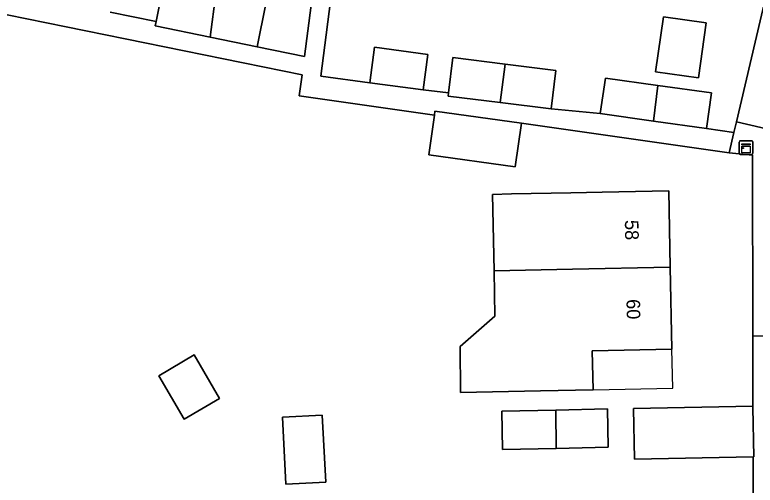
# Model space of a CAD drawing. Extents: x 159716 to 160783, y 383290 to 384031.
# Drawn here: x 160030 to 160084.5, y 383323.8 to 383358.4 of the extents above; entities that cross this region are included whole.
import ezdxf

# ---------------------------------------------------------------- set-up
doc = ezdxf.new("R2010")
doc.units = 0
for name, color, linetype in [('IMGEO_Erf', 7, 'Continuous'), ('IMGEO_Kast', 7, 'Continuous'), ('IMGEO_Pand', 7, 'Continuous'), ('IMGEO_Pand_nummerreeks', 7, 'Continuous'), ('IMGEO_Pand_overbouw', 7, 'Continuous'), ('IMGEO_Parkeervlak_open', 7, 'Continuous'), ('IMGEO_Rijbaan_lokaal_open', 7, 'Continuous'), ('IMGEO_Voetpad_open', 7, 'Continuous')]:
    doc.layers.add(name, color=color, linetype=linetype)

msp = doc.modelspace()

# ---------------------------------------------------------------- linework, layer by layer
at = {"layer": 'IMGEO_Erf'}
for points in [[(160048.486, 383359.239), (160047.842, 383356.077), (160051.341, 383355.364), (160053.714, 383373.727)], [(160085.3, 383369.646), (160055.073, 383373.551), (160052.534, 383353.901), (160056.135, 383353.425), (160056.48, 383356.035), (160060.42, 383355.513), (160060.074, 383352.903), (160061.941, 383352.67), (160062.266, 383355.281), (160066.113, 383354.801), (160069.845, 383354.337), (160069.492, 383351.503), (160073.116, 383351.149), (160073.486, 383353.772), (160077.359, 383353.226), (160081.305, 383352.669), (160080.935, 383350.046), (160082.957, 383349.761), (160083.139, 383350.541), (160087.089, 383367.439)], [(160037.011, 383358.623), (160040.402, 383357.932), (160040.98, 383360.769)], [(160084.319, 383348.085), (160082.606, 383348.26), (160067.307, 383350.441), (160066.853, 383347.225), (160060.486, 383348.123), (160060.899, 383351.046), (160050.946, 383352.451), (160051.165, 383354.007), (160022.158, 383359.914)], [(160084.389, 383315.341), (160084.366, 383325.87), (160075.634, 383325.697), (160075.56, 383329.44), (160084.356, 383329.614), (160084.358, 383329.492), (160084.347, 383334.777), (160084.319, 383348.085)]]:
    msp.add_lwpolyline(points, dxfattribs=at)
for points in [[(160077.191, 383354.224), (160077.765, 383358.29), (160080.917, 383357.845), (160080.343, 383353.779)], [(160065.176, 383345.205), (160066.572, 383345.232), (160070.951, 383345.32), (160073.248, 383345.366), (160078.158, 383345.464), (160078.271, 383339.832), (160078.392, 383333.804), (160072.523, 383333.686), (160072.581, 383330.806), (160068.722, 383330.729), (160062.827, 383330.611), (160062.788, 383334.008), (160065.355, 383336.238), (160065.288, 383339.579)], [(160043.217, 383333.372), (160045.081, 383330.174), (160042.469, 383328.651), (160040.604, 383331.848)], [(160065.862, 383329.239), (160069.847, 383329.319), (160073.643, 383329.396), (160073.699, 383326.571), (160069.863, 383326.494), (160065.918, 383326.414)], [(160052.637, 383328.937), (160052.897, 383324.006), (160049.968, 383323.851), (160049.708, 383328.783)]]:
    msp.add_lwpolyline(points, close=True, dxfattribs=at)
at = {"layer": 'IMGEO_Kast'}
for p, q in [((160083.35, 383348.218), (160083.35, 383349.059)), ((160083.35, 383349.059), (160083.35, 383348.218)), ((160083.425, 383349.143), (160084.266, 383349.143)), ((160084.266, 383349.143), (160083.425, 383349.143)), ((160084.35, 383349.068), (160084.35, 383348.227)), ((160084.35, 383348.227), (160084.35, 383349.068)), ((160084.275, 383348.143), (160083.434, 383348.143)), ((160083.434, 383348.143), (160084.275, 383348.143))]:
    msp.add_line(p, q, dxfattribs=at)
for points in [[(160083.545, 383348.933), (160084.145, 383348.933), (160084.145, 383348.848), (160083.545, 383348.848), (160083.545, 383348.933)], [(160083.545, 383348.758), (160084.145, 383348.758), (160084.145, 383348.269), (160083.545, 383348.269), (160083.545, 383348.758)]]:
    msp.add_lwpolyline(points, dxfattribs=at)
msp.add_circle((160083.629, 383348.607), 0.0377, dxfattribs=at)
for centre, start, end in [((160083.428, 383349.065), 92.4484, 184.2845), ((160083.428, 383349.065), 92.4484, 184.2845), ((160084.272, 383349.065), 2.4484, 94.2845), ((160084.272, 383349.065), 2.4484, 94.2845), ((160083.428, 383348.221), 182.4484, 274.2845), ((160083.428, 383348.221), 182.4484, 274.2845), ((160084.272, 383348.221), 272.4484, 4.2845), ((160084.272, 383348.221), 272.4484, 4.2845)]:
    msp.add_arc(centre, 0.0779, start, end, dxfattribs=at)
at = {"layer": 'IMGEO_Pand'}
for points in [[(160044.792, 383359.992), (160040.98, 383360.769), (160040.402, 383357.932), (160040.336, 383357.607), (160044.381, 383356.782)], [(160044.381, 383356.782), (160047.842, 383356.077), (160048.486, 383359.239), (160044.792, 383359.992)], [(160077.191, 383354.224), (160080.343, 383353.779), (160080.917, 383357.845), (160077.765, 383358.29)], [(160056.135, 383353.425), (160060.074, 383352.903), (160060.42, 383355.513), (160056.48, 383356.035)], [(160066.113, 383354.801), (160062.266, 383355.281), (160061.941, 383352.67), (160061.913, 383352.447), (160065.75, 383351.969)], [(160066.113, 383354.801), (160065.75, 383351.969), (160069.492, 383351.503), (160069.845, 383354.337)], [(160077.359, 383353.226), (160073.486, 383353.772), (160073.116, 383351.149), (160077.023, 383350.598)], [(160077.359, 383353.226), (160077.023, 383350.598), (160080.935, 383350.046), (160081.305, 383352.669)], [(160067.307, 383350.441), (160060.94, 383351.34), (160060.899, 383351.046), (160060.486, 383348.123), (160066.853, 383347.225)], [(160065.288, 383339.579), (160071.064, 383339.691), (160078.271, 383339.832), (160078.158, 383345.464), (160073.248, 383345.366), (160070.951, 383345.32), (160066.572, 383345.232), (160065.176, 383345.205)], [(160065.288, 383339.579), (160065.355, 383336.238), (160062.788, 383334.008), (160062.827, 383330.611), (160068.722, 383330.729), (160072.581, 383330.806), (160072.523, 383333.686), (160078.392, 383333.804), (160078.271, 383339.832), (160071.064, 383339.691)], [(160042.469, 383328.651), (160045.081, 383330.174), (160043.217, 383333.372), (160040.604, 383331.848)], [(160084.358, 383329.492), (160084.356, 383329.614), (160075.56, 383329.44), (160075.634, 383325.697), (160084.366, 383325.87), (160084.43, 383325.871)], [(160069.847, 383329.319), (160065.862, 383329.239), (160065.918, 383326.414), (160069.863, 383326.494)], [(160069.847, 383329.319), (160069.863, 383326.494), (160073.699, 383326.571), (160073.643, 383329.396)], [(160052.897, 383324.006), (160052.637, 383328.937), (160049.708, 383328.783), (160049.968, 383323.851)]]:
    msp.add_lwpolyline(points, close=True, dxfattribs=at)
at = {"layer": 'IMGEO_Pand_overbouw'}
msp.add_lwpolyline([(160078.392, 383333.804), (160072.523, 383333.686), (160072.581, 383330.806), (160078.45, 383330.923)], close=True, dxfattribs=at)
at = {"layer": 'IMGEO_Parkeervlak_open'}
msp.add_lwpolyline([(160083.139, 383350.541), (160088.524, 383349.303), (160092.382, 383366.266), (160087.089, 383367.439)], close=True, dxfattribs=at)
at = {"layer": 'IMGEO_Rijbaan_lokaal_open'}
msp.add_lwpolyline([(160088.414, 383334.739), (160084.347, 383334.777), (160084.358, 383329.492), (160084.43, 383325.871), (160084.366, 383325.87), (160084.389, 383315.341), (160084.424, 383309.1), (160084.459, 383303.025), (160090.244, 383303.104), (160090.265, 383303.576), (160090.271, 383303.723), (160090.216, 383318.601)], close=True, dxfattribs=at)
at = {"layer": 'IMGEO_Voetpad_open'}
for points in [[(160087.089, 383367.439), (160092.382, 383366.266), (160088.524, 383349.303), (160083.139, 383350.541), (160082.957, 383349.761), (160082.606, 383348.26), (160084.319, 383348.085), (160084.347, 383334.777), (160088.414, 383334.739), (160088.391, 383334.948), (160090.51, 383335.068), (160101.689, 383384.35)], [(160022.158, 383359.914), (160051.165, 383354.007), (160050.946, 383352.451), (160060.899, 383351.046), (160060.94, 383351.34), (160067.307, 383350.441), (160082.606, 383348.26), (160082.957, 383349.761), (160080.935, 383350.046), (160077.023, 383350.598), (160073.116, 383351.149), (160069.492, 383351.503), (160065.75, 383351.969), (160061.913, 383352.447), (160061.941, 383352.67), (160060.074, 383352.903), (160056.135, 383353.425), (160052.534, 383353.901), (160055.073, 383373.551)], [(160053.714, 383373.727), (160051.341, 383355.364), (160047.842, 383356.077), (160044.381, 383356.782), (160040.336, 383357.607), (160040.402, 383357.932), (160037.011, 383358.623)]]:
    msp.add_lwpolyline(points, dxfattribs=at)

# ---------------------------------------------------------------- texts
at = {"layer": 'IMGEO_Pand_nummerreeks'}
for s, p in [('58', (160074.921, 383343.307)), ('60', (160075.038, 383337.477))]:
    msp.add_text(s, height=1, rotation=271.1497, dxfattribs=at).set_placement(p)

doc.saveas('drawing.dxf')
